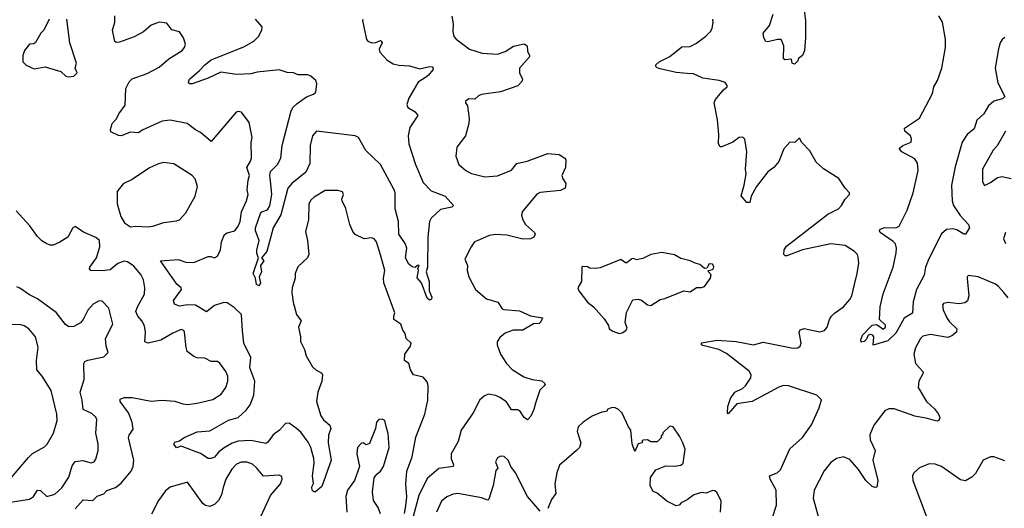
# Model space of a CAD drawing. Extents: x 2056909 to 2160450, y 827444 to 1016825.
# Tile 459 of 501: x 2129443 to 2135671, y 965690 to 968781. Entities that reach past the tile are written whole.
import ezdxf

# ---------------------------------------------------------------- set-up
doc = ezdxf.new("R2010")
doc.units = 0

msp = doc.modelspace()

# ---------------------------------------------------------------- linework, layer by layer
at = {"layer": '0CON10XD'}
for points in [[(2134394, 968916), (2134413.8, 968775), (2134414.5, 968665), (2134407.1, 968585), (2134395, 968553.3), (2134370, 968535), (2134365, 968520), (2134345, 968500), (2134330, 968505), (2134325, 968530), (2134285, 968527.5), (2134275, 968532.5), (2134276.7, 968615), (2134260, 968655), (2134235.9, 968655.9), (2134175, 968640), (2134163.3, 968643.3), (2134150, 968665), (2134146.2, 968695), (2134185.5, 968744.5), (2134210, 968815)], [(2129630, 968785), (2129596.1, 968713.9), (2129577.5, 968695), (2129543, 968637), (2129531.7, 968628.3), (2129505, 968626.2), (2129473.9, 968586.1), (2129462.5, 968555), (2129462.5, 968515), (2129485, 968493.3), (2129535, 968470), (2129605, 968483.3), (2129703.6, 968453.6), (2129735, 968423.8), (2129755, 968418.8)], [(2129755, 968418.8), (2129785, 968423.8), (2129806.2, 968445), (2129793.3, 968475), (2129802, 968505), (2129760, 968635), (2129741.2, 968785)], [(2131884.7, 965705.3), (2131892.2, 965762.2), (2131886.4, 965845), (2131891.1, 965925), (2131926.3, 966015), (2131949.6, 966140.4), (2132005, 966286.2), (2132024.6, 966375), (2132026.7, 966466.7), (2132019.7, 966489.7), (2131995, 966518.8), (2131933.8, 966535), (2131916, 966565), (2131904, 966605), (2131876.7, 966625), (2131878.6, 966665), (2131915.6, 966715), (2131920, 966735), (2131887.5, 966765), (2131882.5, 966795), (2131866.1, 966816.1), (2131853.3, 966855), (2131810, 966885), (2131808.8, 966905), (2131816.1, 966926.1), (2131746.8, 967116.8), (2131744.4, 967145), (2131753.1, 967195), (2131725.8, 967294.2), (2131699.2, 967375), (2131685.4, 967395.4), (2131670.6, 967400.6), (2131622.5, 967395), (2131565, 967421.2), (2131550.3, 967440.3), (2131532.5, 967485), (2131507, 967587), (2131483.3, 967635), (2131481.2, 967645), (2131492, 967675), (2131485, 967692), (2131455, 967701.1), (2131375, 967700), (2131305, 967658.6), (2131285, 967640), (2131272.2, 967615), (2131270.5, 967515), (2131252, 967442), (2131264.3, 967385), (2131273.1, 967295), (2131264.2, 967275), (2131202.6, 967217.4), (2131186.7, 967175), (2131185.5, 967145), (2131166.7, 967085), (2131163.9, 967056.1), (2131172.9, 966995), (2131194.5, 966915), (2131223.5, 966875), (2131206.4, 966835), (2131220, 966775), (2131220, 966745), (2131245.6, 966695), (2131255.8, 966654.2), (2131295.4, 966585.4), (2131316.2, 966566.2), (2131354.2, 966545), (2131359.6, 966535), (2131354.4, 966495), (2131329.6, 966425), (2131320.8, 966365), (2131347.5, 966275), (2131365, 966249.4), (2131404.3, 966215), (2131411.1, 966195), (2131396.7, 966153.3), (2131394.7, 966105.3), (2131413.1, 965995), (2131355, 965828.8), (2131315, 965794), (2131304.1, 965794.1), (2131293.3, 965805), (2131292, 965825), (2131302.3, 965847.7), (2131294.7, 965894.7), (2131306, 965975), (2131303.9, 966005), (2131285.3, 966075), (2131268.3, 966108.3), (2131221.2, 966171.2), (2131195, 966194.4), (2131148.2, 966228.2), (2131125, 966226.7), (2131086.4, 966183.6), (2131045.9, 966154.1), (2131012.1, 966107.9), (2130999.4, 966099.4), (2130905, 966119.2), (2130824.8, 966115.2), (2130787.5, 966102.5), (2130737.1, 966072.9), (2130702.5, 966047.5), (2130675, 966014.3), (2130654.2, 966004.2), (2130635, 966006.2), (2130586.6, 966036.6), (2130475, 966080), (2130465, 966082.5), (2130435, 966072.5), (2130417.5, 966095), (2130425, 966108.8), (2130455, 966117.5), (2130482.6, 966137.4), (2130565, 966174.7), (2130645, 966180.3), (2130765, 966247.2), (2130825, 966264.6), (2130875, 966310), (2130901.5, 966345), (2130923.4, 966406.6), (2130930.4, 966495), (2130898, 966578), (2130905.6, 966645), (2130860.4, 966735), (2130853.6, 966813.6), (2130845.5, 966915), (2130800.4, 966960.4), (2130755, 966989.2), (2130735, 966991.4), (2130675, 966972.2), (2130625, 966932), (2130555.5, 966975.5), (2130505, 966976.7), (2130455, 966968.8), (2130421.7, 966981.7), (2130415.7, 967005), (2130466, 967075), (2130464, 967085), (2130436.8, 967106.8), (2130333.8, 967255), (2130445, 967264.4), (2130495, 967247.5), (2130545, 967245.6), (2130635, 967281.9), (2130652.7, 967282.7), (2130675, 967274), (2130695, 967284.2), (2130714.4, 967325), (2130718.9, 967375), (2130738.2, 967421.8), (2130755, 967433.1), (2130804, 967445), (2130825.5, 967475), (2130838.8, 967505), (2130846.9, 967565), (2130878.5, 967635), (2130887.5, 967675), (2130881.5, 967705), (2130887.8, 967765), (2130897.7, 967795), (2130880, 967845), (2130904.2, 967885), (2130909.4, 967905), (2130906.4, 968003.6), (2130913.3, 968035), (2130895, 968130), (2130846.7, 968195), (2130825, 968200), (2130813.3, 968195), (2130655, 968010), (2130587.9, 968067.9), (2130554.3, 968084.3), (2130503.6, 968123.6), (2130395, 968145.6), (2130345, 968137.8), (2130217.6, 968082.4), (2130195, 968064.3), (2130145, 968069.4), (2130085, 968045.7), (2130068.3, 968048.3), (2130020.7, 968070.7), (2130017, 968087), (2130029.1, 968125), (2130055, 968154), (2130069.6, 968185), (2130109.7, 968240.3), (2130115.5, 968345), (2130135, 968388.6), (2130155, 968405.6), (2130249.4, 968440.6), (2130325, 968480), (2130387.3, 968532.7), (2130470, 968585), (2130486, 968605), (2130492.5, 968625), (2130480, 968665), (2130455, 968704.3), (2130405, 968716.7), (2130375, 968758.8), (2130325, 968764), (2130275, 968745.7), (2130225.9, 968704.1), (2130167.1, 968672.9), (2130075, 968637.5), (2130055.7, 968635.7), (2130045, 968643.3), (2130030.6, 968715), (2130045.4, 968764.6), (2130044.4, 968805)], [(2131614.2, 968785), (2131612.5, 968775), (2131636.9, 968655), (2131645, 968644.4), (2131670, 968635), (2131695, 968636.5), (2131725, 968648.9), (2131730, 968645), (2131735.9, 968634.1), (2131717.1, 968595), (2131721.2, 968575), (2131767.5, 968525), (2131805, 968501.9), (2131842.5, 968492.5), (2131908.3, 968488.3), (2131975, 968470.5), (2132035, 968484.5), (2132051.8, 968481.8), (2132059.2, 968475), (2132056.6, 968463.4), (2132030, 968430), (2132010, 968415), (2131964.7, 968385.3), (2131905.6, 968285), (2131892.9, 968245), (2131897.5, 968225), (2131945, 968198.6), (2131960.8, 968175), (2131912.1, 968097.9), (2131900.5, 968045), (2131904.5, 967995), (2131946.9, 967865), (2131995, 967751.1), (2132045, 967698.8), (2132134, 967665), (2132186.7, 967605), (2132175.7, 967594.3), (2132105, 967580), (2132046.9, 967525), (2132036.4, 967505), (2132024.5, 967404.5), (2132023.1, 967215), (2132014, 967185), (2132032.9, 967125), (2132034.2, 967065), (2132050, 967025), (2132047.9, 967012.1), (2132035, 967005.6), (2132020.8, 967019.2), (2131985.9, 967115.9), (2131958.1, 967148.1), (2131966.2, 967195), (2131962.5, 967207.5), (2131970, 967225), (2131960, 967225), (2131945, 967212.5), (2131925, 967217.5), (2131905, 967233.3), (2131884.4, 967274.4), (2131892.7, 967335), (2131881.1, 967365), (2131842.4, 967425), (2131840.2, 967505), (2131818, 967585), (2131817.7, 967685), (2131812.3, 967705), (2131725, 967864.3), (2131632.4, 967952.4), (2131586.4, 968036.4), (2131565, 968045.8), (2131320.8, 968075), (2131295, 968045.8), (2131280, 967985), (2131278.8, 967871.2), (2131253.5, 967816.5), (2131165.5, 967745), (2131140, 967715), (2131094.3, 967545.7), (2131046.7, 967465), (2131005.9, 967314.1), (2130972.5, 967275), (2130986.9, 967255), (2130965.8, 967225), (2130972.1, 967185), (2130957.5, 967155), (2130966.9, 967115), (2130955, 967097.5), (2130941.1, 967105), (2130934.4, 967145), (2130920.6, 967175), (2130953.3, 967275), (2130942.5, 967302.5), (2130942.6, 967322.6), (2130957.1, 967385), (2130934.6, 967444.6), (2130934.6, 967464.6), (2130966.7, 967555), (2130975, 967566.2), (2131011.3, 967578.7), (2131026.5, 967603.5), (2131038.9, 967675), (2131029.5, 967760.5), (2131024.8, 967795), (2131029.8, 967820.2), (2131075, 967865.6), (2131095.9, 967904.1), (2131102.5, 967985), (2131159.5, 968205), (2131172.8, 968227.2), (2131198.6, 968251.4), (2131258, 968292), (2131301.2, 968308.8), (2131317.3, 968322.7), (2131323.8, 968375), (2131316, 968395), (2131285, 968424), (2131265, 968432.9), (2131205, 968431.2), (2131175, 968443.8), (2131135, 968447.5), (2131084.2, 968464.2), (2130945, 968449.6), (2130905, 968438.9), (2130815.3, 968434.7), (2130715, 968448.7), (2130635, 968411.5), (2130535, 968375.8), (2130515, 968374.2), (2130510, 968385), (2130517.5, 968405), (2130581.1, 968458.9), (2130614.3, 968495.7), (2130655, 968526.8), (2130860.9, 968609.1), (2130925, 968644.2), (2130954.2, 968675), (2130974, 968715), (2130976.2, 968735), (2130934, 968785)], [(2132176.7, 968803.3), (2132186.2, 968755), (2132183.8, 968705), (2132190, 968675), (2132205, 968656.7), (2132288.8, 968595), (2132369.6, 968569.6), (2132465, 968563.3), (2132515, 968578.9), (2132566.3, 968613.7), (2132635, 968627.5), (2132652.5, 968615), (2132655, 968582.5), (2132668, 968555), (2132668, 968545), (2132605.7, 968474.3), (2132604.4, 968445), (2132624.4, 968405), (2132620, 968390), (2132595, 968362), (2132485, 968324.3), (2132365, 968306.7), (2132345, 968300), (2132321.7, 968278.3), (2132285, 968280), (2132262.5, 968265), (2132262.5, 968255), (2132276.2, 968235), (2132286.9, 968155), (2132284.4, 968125), (2132262.2, 968045), (2132207.5, 967975), (2132201.7, 967918.3), (2132221.2, 967865), (2132265, 967827.5), (2132301.2, 967808.8), (2132385, 967786.7), (2132465, 967793.5), (2132555, 967828.9), (2132588.3, 967871.7), (2132654.1, 967885.9), (2132785, 967933.8), (2132855, 967927.5), (2132892.5, 967905), (2132898.8, 967895), (2132895.8, 967845), (2132872.5, 967795), (2132878, 967775), (2132898, 967745), (2132893.3, 967715), (2132865, 967700.6), (2132735, 967686.7), (2132715, 967677.8), (2132621.9, 967565), (2132616.9, 967545), (2132625, 967514), (2132642.9, 967485), (2132700, 967435), (2132704, 967425), (2132696.2, 967405), (2132675.3, 967394.7), (2132625, 967392.8), (2132525, 967417.3), (2132455, 967422.2), (2132412.5, 967415), (2132351.1, 967388.9), (2132320, 967375), (2132298.8, 967345), (2132260, 967265), (2132276.2, 967225), (2132274.3, 967195), (2132283.5, 967153.5), (2132326, 967075), (2132396.2, 967015), (2132466.7, 966995), (2132495, 966952.5), (2132505, 966946.7), (2132605, 966938.6), (2132675, 966907.1), (2132750, 966895), (2132740.7, 966869.3), (2132730, 966860), (2132692.3, 966857.7), (2132625, 966817.9), (2132565, 966817.8), (2132515, 966798), (2132480.3, 966769.7), (2132463.6, 966743.6), (2132463.8, 966725), (2132484.3, 966665), (2132522.5, 966605), (2132558.9, 966568.9), (2132632.2, 966522.2), (2132685.4, 966505.4), (2132745, 966495.6), (2132765, 966480), (2132768, 966475), (2132761.2, 966465), (2132732.5, 966437.5), (2132706, 966356), (2132696, 966315), (2132676.8, 966273.2), (2132655, 966250), (2132635, 966264.2), (2132607.5, 966307.5), (2132595, 966313.1), (2132555, 966313.1), (2132523.3, 966363.3), (2132481.3, 966391.3), (2132455, 966403.6), (2132407.3, 966412.7), (2132380.7, 966399.3), (2132354.7, 966375.3), (2132311.2, 966295), (2132235.5, 966185), (2132216.9, 966113.1), (2132173.3, 966035), (2132172.2, 966005), (2132187.5, 965965), (2132186, 965955), (2132095, 965941.9), (2132020.9, 965879.1), (2131968.7, 965771.3), (2131932.6, 965637.4)], [(2134202.5, 965625), (2134229.8, 965710.2), (2134228.5, 965805), (2134191.1, 965875), (2134186.2, 965895), (2134234.5, 965915.5), (2134255, 965934.2), (2134314.7, 966065.3), (2134395, 966137.8), (2134452.7, 966217.3), (2134500.6, 966325), (2134515.5, 966375.5), (2134485, 966405.6), (2134305.4, 966465.4), (2134275, 966467.5), (2134245, 966456.9), (2134075.6, 966365.6), (2133979.6, 966350.4), (2133925, 966286.7), (2133920, 966295), (2133923.1, 966333.1), (2133940.4, 966385), (2133967.8, 966425), (2134015, 966448.5), (2134034.5, 966465), (2134067.8, 966515), (2134071.1, 966535), (2134058.1, 966558.1), (2133915, 966669.6), (2133865, 966695.5), (2133765, 966720), (2133756.7, 966725), (2133755, 966737.5), (2133855, 966753.8), (2133975, 966744.6), (2134085, 966724.4), (2134145, 966741.4), (2134335, 966703.1), (2134365.5, 966704.5), (2134380, 966715), (2134387.1, 966735), (2134374.3, 966805), (2134380, 966820), (2134405, 966827.1), (2134505, 966805.8), (2134535, 966813.8), (2134550.8, 966835), (2134565.8, 966885), (2134578, 966905), (2134596.2, 966925), (2134655, 966964), (2134695, 967010), (2134706.7, 967035), (2134723.4, 967106.6), (2134741.4, 967175), (2134750.3, 967239.7), (2134747.9, 967277.9), (2134742.5, 967295), (2134724, 967315), (2134665, 967351.5), (2134575, 967363.5), (2134395, 967324.5), (2134295, 967287.5), (2134285, 967286.2), (2134276.2, 967295), (2134279.4, 967325), (2134292.6, 967347.4), (2134555, 967551.4), (2134623.3, 967585), (2134642.5, 967605), (2134663.9, 967646.1), (2134692.5, 967675), (2134692.5, 967685), (2134664.2, 967714.2), (2134625, 967776.2), (2134528.3, 967838.3), (2134480.3, 967880.3), (2134440.7, 967950.7), (2134387.5, 968005), (2134378.3, 968028.3), (2134371.7, 968028.3), (2134346.4, 968003.6), (2134314.1, 968005.9), (2134275.8, 967964.2), (2134245.5, 967884.5), (2134214.5, 967845.5), (2134175, 967817.5), (2134104.3, 967725), (2134070.8, 967665), (2134062.5, 967625), (2134042.5, 967625), (2134006.4, 967666.4), (2134026.9, 967735), (2134038.5, 967805), (2134034.3, 967835), (2134042.5, 967945), (2134030, 968025), (2134018, 968038), (2133995, 968036.2), (2133953.2, 968006.8), (2133885, 967976.2), (2133875, 967976.7), (2133862.9, 967995), (2133865.5, 968055), (2133856.6, 968146.6), (2133835.6, 968255), (2133844.2, 968275), (2133895, 968337.5), (2133917.5, 968355), (2133917.5, 968365), (2133905, 968382.5), (2133867, 968397), (2133765, 968410.6), (2133705, 968438.2), (2133665, 968440), (2133595, 968446.2), (2133495, 968468.9), (2133475.8, 968475.8), (2133466.7, 968485), (2133466.2, 968495), (2133488.8, 968515), (2133555, 968547.5), (2133631.7, 968608.3), (2133685, 968610.8), (2133725, 968631.9), (2133783.4, 968676.6), (2133813.8, 968705), (2133823.8, 968725), (2133830.8, 968765), (2133827.5, 968785)], [(2135675, 968667.5), (2135658, 968655), (2135645.7, 968635), (2135634.6, 968595.4), (2135613.9, 968475), (2135630.9, 968380.9), (2135674.4, 968295), (2135660, 968280), (2135605, 968264.5), (2135571.5, 968235), (2135541.1, 968185), (2135498.2, 968145), (2135480, 968090), (2135435.6, 968055), (2135404.5, 968005), (2135359.6, 967850.4), (2135337.3, 967735), (2135341.2, 967635), (2135350, 967605), (2135391.9, 967541.9), (2135445.8, 967485), (2135451.2, 967465), (2135425, 967423.3), (2135415, 967424.2), (2135372, 967452), (2135345, 967457.5), (2135305, 967454.4), (2135275, 967427.1), (2135192.9, 967267.1), (2135173.8, 967215), (2135164.4, 967165), (2135116.8, 967073.2), (2135095.4, 966995.4), (2135091.4, 966925), (2135037, 966893), (2134985, 966796.9), (2134935, 966748.9), (2134842.5, 966722.5), (2134846.7, 966775), (2134840, 966785), (2134825, 966790), (2134810.8, 966785), (2134799.6, 966760.4), (2134785, 966745.8), (2134765, 966740), (2134763.1, 966755), (2134774.6, 966785), (2134835, 966848.2), (2134865, 966852.5), (2134905, 966824), (2134920, 966835), (2134919.3, 966849.3), (2134882.5, 966885), (2134886.4, 966963.6), (2134905, 967047.5), (2134967.8, 967215), (2134988.1, 967305), (2134989.4, 967335), (2134982.4, 967362.4), (2134968.3, 967378.3), (2134886, 967435), (2134881.2, 967445), (2134886.2, 967455), (2134915, 967465.5), (2134985, 967464.5), (2135007.1, 967475), (2135056.7, 967575), (2135095.4, 967685.4), (2135126.1, 967826.1), (2135122.4, 967872.4), (2135105, 967900.5), (2135023.8, 967945), (2135006.2, 967965), (2135028.8, 967985), (2135081.2, 968005), (2135084, 968025), (2135078, 968045), (2135042, 968075), (2135039.2, 968095), (2135135, 968158.5), (2135216.3, 968313.7), (2135226.2, 968355), (2135248.8, 968395), (2135275.4, 968474.6), (2135298.9, 968605), (2135299.1, 968655), (2135279.6, 968765), (2135258.1, 968805)], [(2135678, 968075), (2135626.2, 967983.8), (2135600.8, 967955), (2135534.3, 967835), (2135533.8, 967755), (2135545, 967732.5), (2135585, 967750), (2135627.6, 967782.4), (2135655, 967789.4), (2135715.6, 967775.6)], [(2130145, 967470), (2130175, 967475.6), (2130255, 967470.6), (2130285, 967474.3), (2130355, 967496.9), (2130435, 967507.5), (2130454.3, 967515.7), (2130495, 967560), (2130553.3, 967665), (2130568.1, 967725), (2130552.5, 967775), (2130534.2, 967795), (2130418.2, 967868.2), (2130353, 967877), (2130320.9, 967869.1), (2130265, 967843.1), (2130155, 967770), (2130098.3, 967741.7), (2130059.2, 967695), (2130060, 967615), (2130082.9, 967535), (2130105.5, 967495.5), (2130145, 967470)], [(2129795, 965686.2), (2129845, 965744.3), (2129905, 965740), (2129933.4, 965766.6), (2129975, 965782.2), (2129995, 965801.8), (2130048.5, 965821.5), (2130085, 965848.5), (2130148, 965925), (2130160.7, 965955), (2130166.2, 965995), (2130130.5, 966135), (2130135, 966153.8), (2130160.3, 966189.7), (2130155.5, 966235), (2130131.5, 966295), (2130078.9, 966365), (2130078.8, 966381.2), (2130105, 966391.1), (2130155, 966391.8), (2130275, 966367.5), (2130345, 966374), (2130425, 966367.1), (2130475, 966350), (2130505, 966347.5), (2130565, 966354.3), (2130665, 966378.1), (2130718.3, 966411.7), (2130746.3, 966453.7), (2130759.1, 966495), (2130759.5, 966525), (2130747.5, 966555), (2130709.2, 966609.2), (2130695, 966618.5), (2130655, 966617.8), (2130615, 966640.8), (2130565, 966642.5), (2130545, 966649.3), (2130502.5, 966682.5), (2130496.4, 966706.4), (2130486.5, 966805), (2130482, 966815), (2130465, 966821.9), (2130411.1, 966798.9), (2130335, 966753.6), (2130255, 966734.4), (2130235, 966742.5), (2130238.9, 966805), (2130233.4, 966843.4), (2130216.5, 966875), (2130189.6, 966905), (2130178.8, 966935), (2130187.5, 966965), (2130232.5, 967045), (2130235.5, 967085), (2130225.4, 967135), (2130209.9, 967169.9), (2130165, 967221.1), (2130125, 967248.1), (2130105, 967253.3), (2130065, 967239.1), (2130015, 967198.5), (2129965, 967192.1), (2129893.8, 967195), (2129885.6, 967205), (2129886.5, 967215), (2129928.1, 967275), (2129950, 967345), (2129947.5, 967385), (2129925, 967403.3), (2129846.4, 967436.4), (2129795, 967473.3), (2129780, 967465), (2129748.8, 967405), (2129696.6, 967373.4), (2129655, 967354.5), (2129635, 967353.8), (2129615, 967362.5), (2129582.4, 967382.4), (2129555, 967409.2), (2129507.8, 967477.8), (2129421.2, 967571.2)], [(2135678.6, 967435), (2135665.8, 967395), (2135678, 967365)], [(2133235, 966796.7), (2133255, 966800), (2133276.7, 966815), (2133285, 966830), (2133273.8, 966865), (2133282.3, 966927.7), (2133320.7, 967009.3), (2133355, 967012.5), (2133377, 967007), (2133415, 966977.5), (2133435, 966972.5), (2133495, 967011.2), (2133525, 967016.7), (2133645, 967066.2), (2133685, 967060), (2133725, 967087.5), (2133755, 967086.7), (2133775, 967093.3), (2133812.5, 967145), (2133817, 967167), (2133800, 967185), (2133800, 967195), (2133825, 967200), (2133832.3, 967207.7), (2133835, 967220), (2133826, 967235), (2133804, 967236), (2133790, 967210), (2133775, 967207.5), (2133745, 967232.5), (2133715, 967240), (2133685, 967256.2), (2133625, 967270), (2133585, 967293.3), (2133505, 967308.8), (2133435, 967296.2), (2133385, 967270), (2133345, 967262.5), (2133325, 967270), (2133315, 967267.5), (2133283.8, 967243.8), (2133275, 967243.3), (2133245, 967263.3), (2133115, 967212), (2133086.4, 967206.4), (2133048.3, 967208.3), (2133037, 967217), (2133005, 967220), (2133000, 967215), (2132996.2, 967125), (2132974, 967085), (2132980.8, 967065), (2133034.1, 966994.1), (2133072.5, 966965), (2133139.3, 966889.3), (2133167, 966847), (2133172.5, 966825), (2133195, 966810), (2133235, 966796.7)], [(2135667.7, 967055), (2135635, 967093.5), (2135615, 967107.9), (2135505.9, 967154.1), (2135445, 967163.3), (2135436.7, 967155), (2135436.2, 967143.8), (2135447.5, 967035), (2135437.8, 967002.2), (2135420.6, 966989.4), (2135385, 966982.7), (2135315, 966992.9), (2135287.5, 966985), (2135281.2, 966975), (2135284.2, 966945), (2135308.2, 966895), (2135325, 966869.4), (2135370, 966825), (2135368.1, 966805), (2135339.9, 966780.1), (2135315, 966771.1), (2135205, 966788.8), (2135155, 966778.9), (2135141.9, 966765), (2135110.6, 966705), (2135098.6, 966665), (2135110, 966605), (2135155, 966556.2), (2135157.5, 966545), (2135130.8, 966495), (2135127.1, 966455), (2135180, 966365), (2135229.9, 966319.9), (2135255.6, 966285), (2135262.9, 966265), (2135258, 966245), (2135245, 966240.6), (2135185, 966258.5), (2135105, 966272.1), (2134975, 966318.9), (2134940.9, 966319.1), (2134915, 966305.7), (2134845.4, 966215), (2134820.4, 966155), (2134823.3, 966123.3), (2134855.5, 966055), (2134840.4, 965995), (2134871.6, 965865), (2134865.5, 965824.5), (2134855, 965821.4), (2134835, 965828.9), (2134795, 965865.6), (2134749.6, 965935), (2134695, 965999.5), (2134655, 966016.5), (2134610, 966005), (2134575, 965980), (2134532.9, 965927.1), (2134468.5, 965805), (2134461.4, 965755), (2134505.8, 965595)], [(2129385, 965729.3), (2129505, 965748.5), (2129530, 965765), (2129555, 965805.8), (2129575, 965801.9), (2129615, 965765.5), (2129665, 965779.1), (2129710.5, 965819.5), (2129755, 965887.1), (2129775, 965958), (2129794, 965986), (2129842.2, 965992.2), (2129895, 965978), (2129915, 965983.8), (2129925, 966000), (2129939.4, 966055), (2129938.9, 966095), (2129925.5, 966165), (2129931.9, 966251.9), (2129925, 966266), (2129899.1, 966289.1), (2129844.4, 966315), (2129839.1, 966375), (2129825.5, 966425), (2129850.6, 966505), (2129848.8, 966605), (2129855, 966618.8), (2129875, 966628), (2129975, 966648.8), (2130003.3, 966675), (2129990.8, 966715), (2129985.6, 966764.4), (2130032.5, 966855), (2130006.8, 966956.8), (2129965, 967001.2), (2129945, 967002), (2129908.8, 966981.2), (2129875, 966943.8), (2129845.8, 966885), (2129827.4, 966862.6), (2129785, 966840.8), (2129755, 966838), (2129733, 966853), (2129675, 966929.4), (2129556, 967016), (2129505, 967041.1), (2129445, 967082.9), (2129425, 967090.8)], [(2135695, 967021.9), (2135667.7, 967055)], [(2129365.2, 965854.8), (2129498.2, 966011.8), (2129524, 966036), (2129600.7, 966079.3), (2129617.5, 966095), (2129656.7, 966165), (2129680, 966245), (2129678.9, 966285), (2129642.2, 966435), (2129585.6, 966525), (2129552.2, 966565), (2129550.5, 966625), (2129560.2, 966710.2), (2129543.3, 966775), (2129500.8, 966825), (2129471.2, 966845), (2129445, 966852.5), (2129175, 966848.1)], [(2133825, 965803.3), (2133785, 965786.7), (2133755, 965790), (2133707.5, 965775), (2133665, 965743.3), (2133627.5, 965725), (2133615, 965710), (2133595, 965706.2), (2133535.9, 965735.9), (2133475, 965786.2), (2133448.3, 965798.3), (2133431.2, 965835), (2133432.5, 965885), (2133467, 965933), (2133530.7, 965959.3), (2133585, 965957.5), (2133625, 965964), (2133640, 965975), (2133652.5, 966065), (2133637.5, 966105), (2133617, 966147), (2133576.4, 966206.4), (2133555, 966210), (2133511.7, 966168.3), (2133508.3, 966151.7), (2133500, 966150), (2133500, 966135), (2133475, 966110), (2133435, 966110), (2133415, 966122.5), (2133388.3, 966121.7), (2133381.7, 966118.3), (2133380, 966105), (2133355, 966097.5), (2133335, 966050), (2133317.9, 966097.9), (2133308, 966185), (2133293.3, 966205), (2133255, 966292.5), (2133230, 966315), (2133205, 966327.5), (2133183.6, 966326.4), (2133163.6, 966316.4), (2133155, 966302.5), (2133125, 966297.5), (2133065, 966273.3), (2133006.7, 966235), (2132976.7, 966205), (2132970, 966175), (2132992, 966105), (2132984, 966075), (2132964.6, 966055.4), (2132857.6, 965962.4), (2132841.9, 965915), (2132829.1, 965845), (2132835, 965783.3), (2132808.1, 965745), (2132785, 965688.8)], [(2131724.5, 965655), (2131711.5, 965695), (2131680.5, 965740.5), (2131673.9, 965795), (2131685, 965882.5), (2131703, 965907), (2131725.6, 965924.4), (2131745.4, 965954.6), (2131781.1, 966075), (2131773.2, 966163.2), (2131762.3, 966207.7), (2131753.3, 966245), (2131735, 966253.8), (2131715, 966252.5), (2131699.4, 966235), (2131694.4, 966195), (2131655, 966100), (2131635, 966092.5), (2131615, 966103.8), (2131605, 966102), (2131580.8, 966075), (2131575.6, 966035), (2131592, 965955), (2131561.2, 965865), (2131516, 965805), (2131506, 965765), (2131512, 965665)], [(2130923.1, 965536.9), (2131029.4, 965770.6), (2131094, 965845), (2131103.3, 965875), (2131101.7, 965891.7), (2131085, 965898.8), (2130985, 965892.9), (2130943.3, 965945), (2130915, 965970), (2130881.5, 965981.5), (2130845, 965982.7), (2130815, 965970), (2130785, 965938.6), (2130747.3, 965875), (2130731.1, 965821.1), (2130720, 965775), (2130700.1, 965739.9), (2130675, 965713.3), (2130645, 965701.1), (2130618.3, 965708.3), (2130601.2, 965721.2), (2130505, 965856.2), (2130395, 965822.9), (2130365, 965800.6), (2130320.9, 965739.1), (2130276.2, 965653.8)], [(2132735, 965671.2), (2132655.8, 965765), (2132580, 965915), (2132550, 965955), (2132533.3, 965995), (2132508.3, 966018.3), (2132485, 966020), (2132465, 966010), (2132453.3, 965985), (2132466.7, 965945), (2132455, 965930), (2132438.2, 965835), (2132411.2, 965748.8), (2132405, 965742.5), (2132365, 965756.2), (2132215.6, 965784.4), (2132185, 965780.6), (2132145, 965762.9), (2132111.9, 965735), (2132080.5, 965665)], [(2135675, 965990), (2135605, 966016.2), (2135585, 966016.2), (2135536.7, 965995), (2135489.1, 965910.9), (2135465, 965887.5), (2135425, 965864.3), (2135395, 965869.2), (2135275, 965953.8), (2135235, 965968.8), (2135195, 965971.2), (2135134.2, 965945.8), (2135100, 965915), (2135090, 965895), (2135092, 965865), (2135183.6, 965625)], [(2133876.7, 965665), (2133880, 965735), (2133855, 965787.5), (2133840.7, 965800.7), (2133825, 965803.3)], [(2131877.3, 965657.3), (2131884.7, 965705.3)]]:
    msp.add_lwpolyline(points, dxfattribs=at)

doc.saveas('drawing.dxf')
